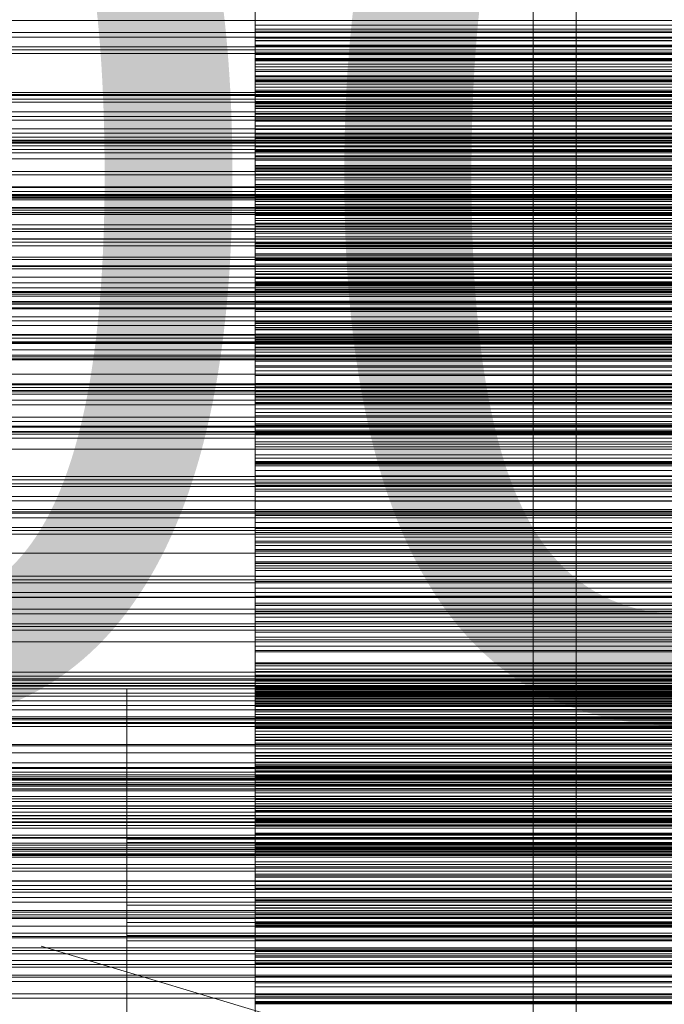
# Model space of a CAD drawing. Header units: millimetres. Extents: x -3490 to 61924, y -72580 to 6847.
# Tile 278 of 656: x 495 to 646, y -34169 to -33939. Entities that reach past the tile are written whole.
import ezdxf

# ---------------------------------------------------------------- set-up
doc = ezdxf.new("R2010")
doc.units = ezdxf.units.MM
for name, color, linetype, lineweight in [('COTAS_O', 1, 'Continuous', 0), ('COTAS_P', 1, 'Continuous', 0), ('frontal_briquetadora', 7, 'Continuous', 0), ('frontal_C03', 7, 'Continuous', 0), ('frontal_mezcladora', 7, 'Continuous', 0), ('frontal_secador', 7, 'Continuous', 0)]:
    doc.layers.add(name, color=color, linetype=linetype, lineweight=lineweight)
doc.dimstyles.new('R19_100', dxfattribs={"dimtxt": 250, "dimasz": 150, "dimexe": 150, "dimexo": 80, "dimgap": 100, "dimtad": 1, "dimtih": 1, "dimtoh": 1, "dimdsep": 46, "dimcen": 0.09, "dimadec": 0, "dimazin": 0, "dimtfac": 1, "dimtdec": 4, "dimtofl": 0, "dimtmove": 0, "dimatfit": 3, "dimfxl": 1, "dimtolj": 1, "dimtzin": 0, "dimarcsym": 0})

# ---------------------------------------------------------------- blocks, each defined once
blk = doc.blocks.new('DIM_R29_57')
at = {"layer": 'COTAS_O'}
for p, q in [((-1725, -33700), (-1575, -33655)), ((1725, -33700), (1575, -33655)), ((-1725, -34400), (-1725, -33700)), ((-1725, -33700), (1725, -33700)), ((-1725, -33700), (-1575, -33745)), ((1725, -33700), (1575, -33745)), ((1725, -34400), (1725, -33700))]:
    blk.add_line(p, q, dxfattribs=at)
blk.add_text('3450 O', height=250, dxfattribs=at).set_placement((0, -33600))
blk = doc.blocks.new('DIM_R29_58')
at = {"layer": 'COTAS_P'}
for p, q in [((-150, -32300), (550, -32300)), ((550, -32300), (505, -32450)), ((550, -34900), (550, -32300)), ((550, -32300), (595, -32450)), ((550, -34900), (505, -34750)), ((550, -34900), (595, -34750)), ((-150, -34900), (550, -34900))]:
    blk.add_line(p, q, dxfattribs=at)
blk.add_text('2600 P', height=250, rotation=90, dxfattribs=at).set_placement((450, -33600))
blk = doc.blocks.new('DIM_R29_61')
at = {"layer": 'COTAS_O'}
for p, q in [((-650, -34200), (-500, -34155)), ((650, -34200), (500, -34155)), ((-650, -34900), (-650, -34200)), ((-650, -34200), (650, -34200)), ((-650, -34200), (-500, -34245)), ((650, -34200), (500, -34245)), ((650, -34900), (650, -34200))]:
    blk.add_line(p, q, dxfattribs=at)
blk.add_text('1300 O', height=250, dxfattribs=at).set_placement((0, -34100))

msp = doc.modelspace()

# ---------------------------------------------------------------- linework, layer by layer
at = {"layer": 'frontal_briquetadora'}
for p, q in [((550, -33938.678), (550, -33933.789)), ((550, -33939.804), (550, -33934.783)), ((550, -33938.08), (550, -33941.221)), ((550, -33942.806), (550, -33938.183)), ((550, -33943.467), (550, -33938.678)), ((750, -33938.678), (550, -33938.678)), ((550, -33944.734), (550, -33939.804)), ((750, -33939.804), (550, -33939.804)), ((550, -33946.638), (550, -33940.763)), ((750, -33940.763), (550, -33940.763)), ((550, -33940.763), (550, -33943.373)), ((750, -33941.221), (550, -33941.221)), ((550, -33941.221), (550, -33944.479)), ((550, -33947.869), (550, -33942.806)), ((750, -33942.806), (550, -33942.806)), ((750, -33943.373), (550, -33943.373)), ((550, -33943.373), (550, -33946.092)), ((550, -33948.145), (550, -33943.467)), ((750, -33943.467), (550, -33943.467)), ((750, -33944.479), (550, -33944.479)), ((550, -33944.479), (550, -33947.869)), ((550, -33949.565), (550, -33944.734)), ((750, -33944.734), (550, -33944.734)), ((750, -33946.092), (550, -33946.092)), ((550, -33946.092), (550, -33948.923)), ((550, -33951.605), (550, -33946.638)), ((750, -33946.638), (550, -33946.638)), ((550, -33947.73), (550, -33947.588)), ((550, -33947.588), (550, -33950.222)), ((550, -33947.588), (750, -33947.588)), ((550, -33950.642), (550, -33947.73)), ((550, -33947.73), (750, -33947.73)), ((750, -33947.869), (550, -33947.869)), ((550, -33952.694), (550, -33948.145)), ((750, -33948.145), (550, -33948.145)), ((750, -33948.923), (550, -33948.923)), ((550, -33948.923), (550, -33951.872)), ((550, -33954.289), (550, -33949.565)), ((750, -33949.565), (550, -33949.565)), ((550, -33950.222), (550, -33955.529)), ((550, -33950.222), (750, -33950.222)), ((550, -33952.882), (550, -33950.642)), ((550, -33950.642), (750, -33950.642)), ((550, -33952.444), (550, -33951.605)), ((550, -33951.605), (550, -33953.55)), ((550, -33951.605), (750, -33951.605)), ((550, -33956.474), (550, -33951.605)), ((750, -33951.872), (550, -33951.872)), ((550, -33951.872), (550, -33954.948)), ((550, -33956.035), (550, -33952.444)), ((550, -33952.444), (750, -33952.444)), ((550, -33958.166), (550, -33952.694)), ((750, -33952.694), (550, -33952.694)), ((550, -33955.266), (550, -33952.882)), ((550, -33952.882), (750, -33952.882)), ((550, -33959.284), (550, -33953.028)), ((750, -33953.028), (550, -33953.028)), ((550, -33953.028), (550, -33955.419)), ((550, -33953.55), (550, -33958.204)), ((550, -33953.55), (750, -33953.55)), ((550, -33958.893), (550, -33954.289)), ((750, -33954.289), (550, -33954.289)), ((750, -33954.948), (550, -33954.948)), ((550, -33954.948), (550, -33958.166)), ((550, -33957.795), (550, -33955.266)), ((550, -33955.266), (750, -33955.266)), ((750, -33955.419), (550, -33955.419)), ((550, -33955.419), (550, -33957.925)), ((550, -33955.529), (550, -33963.307)), ((550, -33955.529), (750, -33955.529)), ((550, -33958.609), (550, -33956.035)), ((550, -33956.035), (750, -33956.035)), ((550, -33956.401), (550, -33957.935)), ((550, -33957.652), (550, -33956.401)), ((550, -33956.401), (750, -33956.401)), ((550, -33961.237), (550, -33956.474)), ((750, -33956.474), (550, -33956.474)), ((550, -33961.642), (550, -33957.652)), ((550, -33957.652), (750, -33957.652)), ((550, -33960.468), (550, -33957.795)), ((550, -33957.795), (750, -33957.795)), ((750, -33957.925), (550, -33957.925)), ((550, -33957.925), (550, -33960.55)), ((550, -33957.935), (550, -33962.196)), ((550, -33957.935), (750, -33957.935)), ((750, -33958.166), (550, -33958.166)), ((550, -33958.204), (550, -33965.389)), ((550, -33958.204), (750, -33958.204)), ((550, -33961.325), (550, -33958.609)), ((550, -33958.609), (750, -33958.609)), ((550, -33963.359), (550, -33958.893)), ((750, -33958.893), (550, -33958.893)), ((550, -33964.185), (550, -33959.284)), ((750, -33959.284), (550, -33959.284)), ((550, -33963.282), (550, -33960.468)), ((550, -33960.468), (750, -33960.468)), ((750, -33960.55), (550, -33960.55)), ((550, -33960.55), (550, -33963.302)), ((550, -33965.884), (550, -33961.237)), ((750, -33961.237), (550, -33961.237)), ((550, -33964.183), (550, -33961.325)), ((550, -33961.325), (750, -33961.325)), ((550, -33968.216), (550, -33961.642)), ((550, -33961.642), (750, -33961.642)), ((550, -33962.196), (550, -33965.098)), ((550, -33962.196), (750, -33962.196)), ((550, -33966.237), (550, -33963.282)), ((550, -33963.282), (750, -33963.282)), ((750, -33963.302), (550, -33963.302)), ((550, -33963.302), (550, -33966.188)), ((550, -33963.307), (550, -33973.256)), ((550, -33963.307), (750, -33963.307)), ((550, -33969.226), (550, -33963.359)), ((750, -33963.359), (550, -33963.359)), ((550, -33967.182), (550, -33964.183)), ((550, -33964.183), (750, -33964.183)), ((550, -33968.981), (550, -33964.185)), ((750, -33964.185), (550, -33964.185)), ((550, -33965.098), (550, -33968.14)), ((550, -33965.098), (750, -33965.098)), ((550, -33965.389), (550, -33974.827)), ((550, -33965.389), (750, -33965.389)), ((550, -33970.404), (550, -33965.884)), ((750, -33965.884), (550, -33965.884)), ((550, -33972.691), (550, -33966.068)), ((750, -33966.068), (550, -33966.068)), ((550, -33966.068), (550, -33968.234)), ((750, -33966.188), (550, -33966.188)), ((550, -33966.188), (550, -33969.226)), ((550, -33969.332), (550, -33966.237)), ((550, -33966.237), (750, -33966.237)), ((550, -33970.319), (550, -33967.182)), ((550, -33967.182), (750, -33967.182)), ((550, -33968.14), (550, -33971.32)), ((550, -33968.14), (750, -33968.14)), ((550, -33977.122), (550, -33968.216)), ((550, -33968.216), (750, -33968.216)), ((750, -33968.234), (550, -33968.234)), ((550, -33968.234), (550, -33970.522)), ((550, -33973.664), (550, -33968.981)), ((750, -33968.981), (550, -33968.981)), ((750, -33969.226), (550, -33969.226)), ((550, -33972.565), (550, -33969.332)), ((550, -33969.332), (750, -33969.332)), ((550, -33973.594), (550, -33970.319)), ((550, -33970.319), (750, -33970.319)), ((550, -33974.774), (550, -33970.404)), ((750, -33970.404), (550, -33970.404)), ((750, -33970.522), (550, -33970.522)), ((550, -33970.522), (550, -33972.935)), ((550, -33971.32), (550, -33974.637)), ((550, -33971.32), (750, -33971.32)), ((550, -33975.934), (550, -33972.565)), ((550, -33972.565), (750, -33972.565)), ((550, -33977.514), (550, -33972.691)), ((750, -33972.691), (550, -33972.691)), ((750, -33972.935), (550, -33972.935)), ((550, -33972.935), (550, -33975.482)), ((550, -33973.256), (550, -33984.994)), ((550, -33973.256), (750, -33973.256)), ((550, -33977.006), (550, -33973.594)), ((550, -33973.594), (750, -33973.594)), ((550, -33978.224), (550, -33973.664)), ((750, -33973.664), (550, -33973.664)), ((550, -33974.637), (550, -33978.09)), ((550, -33974.637), (750, -33974.637)), ((550, -33981.023), (550, -33974.774)), ((750, -33974.774), (550, -33974.774)), ((550, -33974.827), (550, -33986.158)), ((550, -33974.827), (750, -33974.827)), ((750, -33975.482), (550, -33975.482)), ((550, -33975.482), (550, -33978.172)), ((550, -33979.438), (550, -33975.934)), ((550, -33975.934), (750, -33975.934)), ((550, -33980.551), (550, -33977.006)), ((550, -33977.006), (750, -33977.006)), ((550, -33988.018), (550, -33977.122)), ((550, -33977.122), (750, -33977.122)), ((550, -33982.226), (550, -33977.514)), ((750, -33977.514), (550, -33977.514)), ((550, -33978.09), (550, -33981.678)), ((550, -33978.09), (750, -33978.09)), ((750, -33978.172), (550, -33978.172)), ((550, -33978.172), (550, -33981.023)), ((550, -33982.648), (550, -33978.224)), ((750, -33978.224), (550, -33978.224)), ((550, -33983.076), (550, -33979.438)), ((550, -33979.438), (750, -33979.438)), ((550, -33986.826), (550, -33979.853)), ((750, -33979.853), (550, -33979.853)), ((550, -33979.853), (550, -33981.789)), ((550, -33984.23), (550, -33980.551)), ((550, -33980.551), (750, -33980.551)), ((750, -33981.023), (550, -33981.023)), ((550, -33981.678), (550, -33985.397)), ((550, -33981.678), (750, -33981.678)), ((750, -33981.789), (550, -33981.789)), ((550, -33981.789), (550, -33983.852)), ((550, -33986.818), (550, -33982.226)), ((750, -33982.226), (550, -33982.226)), ((550, -33986.913), (550, -33982.648)), ((750, -33982.648), (550, -33982.648)), ((550, -33986.845), (550, -33983.076)), ((550, -33983.076), (750, -33983.076)), ((750, -33983.852), (550, -33983.852)), ((550, -33983.852), (550, -33986.048)), ((550, -33988.04), (550, -33984.23)), ((550, -33984.23), (750, -33984.23)), ((550, -33984.994), (550, -33998.069)), ((550, -33984.994), (750, -33984.994)), ((550, -33985.397), (550, -33989.248)), ((550, -33985.397), (750, -33985.397)), ((750, -33986.048), (550, -33986.048)), ((550, -33986.048), (550, -33988.384)), ((550, -33986.158), (550, -33998.944)), ((550, -33986.158), (750, -33986.158)), ((550, -33991.279), (550, -33986.818)), ((750, -33986.818), (550, -33986.818)), ((550, -33991.56), (550, -33986.826)), ((750, -33986.826), (550, -33986.826)), ((550, -33990.745), (550, -33986.845)), ((550, -33986.845), (750, -33986.845)), ((550, -33993.527), (550, -33986.913)), ((750, -33986.913), (550, -33986.913)), ((550, -34000.485), (550, -33988.018)), ((550, -33988.018), (750, -33988.018)), ((550, -33991.98), (550, -33988.04)), ((550, -33988.04), (750, -33988.04)), ((750, -33988.384), (550, -33988.384)), ((550, -33988.384), (550, -33990.871)), ((550, -33989.248), (550, -33993.227)), ((550, -33989.248), (750, -33989.248)), ((550, -33994.773), (550, -33990.745)), ((550, -33990.745), (750, -33990.745)), ((750, -33990.871), (550, -33990.871)), ((550, -33990.871), (550, -33993.527)), ((550, -33995.596), (550, -33991.279)), ((750, -33991.279), (550, -33991.279)), ((550, -33996.176), (550, -33991.56)), ((750, -33991.56), (550, -33991.56)), ((550, -33996.047), (550, -33991.98)), ((550, -33991.98), (750, -33991.98)), ((550, -33993.227), (550, -33997.334)), ((550, -33993.227), (750, -33993.227)), ((750, -33993.527), (550, -33993.527)), ((550, -34001.655), (550, -33994.348)), ((750, -33994.348), (550, -33994.348)), ((550, -33994.348), (550, -33996.05)), ((550, -33998.927), (550, -33994.773)), ((550, -33994.773), (750, -33994.773)), ((550, -33999.746), (550, -33995.596)), ((750, -33995.596), (550, -33995.596)), ((550, -34000.24), (550, -33996.047)), ((550, -33996.047), (750, -33996.047)), ((550, -33996.05), (550, -33997.884)), ((550, -34000.666), (550, -33996.176)), ((750, -33996.176), (550, -33996.176)), ((550, -33997.334), (550, -34001.566)), ((550, -33997.334), (750, -33997.334)), ((750, -33997.884), (550, -33997.884)), ((550, -33997.884), (550, -33999.857)), ((550, -33998.069), (550, -34011.98)), ((550, -33998.069), (750, -33998.069)), ((550, -34003.206), (550, -33998.927)), ((550, -33998.927), (750, -33998.927)), ((550, -33998.944), (550, -34012.696)), ((550, -33998.944), (750, -33998.944)), ((550, -34006.71), (550, -33999.746)), ((750, -33999.746), (550, -33999.746)), ((750, -33999.857), (550, -33999.857)), ((550, -33999.857), (550, -34001.977)), ((550, -34004.558), (550, -34000.24)), ((550, -34000.24), (750, -34000.24)), ((550, -34014.043), (550, -34000.485)), ((550, -34000.485), (750, -34000.485)), ((550, -34005.018), (550, -34000.666)), ((750, -34000.666), (550, -34000.666)), ((550, -34001.566), (550, -34005.921)), ((550, -34001.566), (750, -34001.566)), ((550, -34006.289), (550, -34001.655)), ((750, -34001.655), (550, -34001.655)), ((750, -34001.977), (550, -34001.977)), ((550, -34001.977), (550, -34004.255)), ((550, -34012.818), (550, -34003.206)), ((550, -34003.206), (750, -34003.206)), ((750, -34004.255), (550, -34004.255)), ((550, -34004.255), (550, -34006.71)), ((550, -34008.997), (550, -34004.558)), ((550, -34004.558), (750, -34004.558)), ((550, -34009.217), (550, -34005.018)), ((750, -34005.018), (550, -34005.018)), ((550, -34005.921), (550, -34010.398)), ((550, -34005.921), (750, -34005.921)), ((550, -34010.798), (550, -34006.289)), ((750, -34006.289), (550, -34006.289)), ((750, -34006.71), (550, -34006.71)), ((550, -34013.557), (550, -34008.997)), ((550, -34008.997), (750, -34008.997)), ((550, -34013.242), (550, -34009.217)), ((750, -34009.217), (550, -34009.217)), ((550, -34017.143), (550, -34009.52)), ((750, -34009.52), (550, -34009.52)), ((550, -34009.52), (550, -34010.983)), ((550, -34010.398), (550, -34014.994)), ((550, -34010.398), (750, -34010.398)), ((550, -34015.174), (550, -34010.798)), ((750, -34010.798), (550, -34010.798)), ((750, -34010.983), (550, -34010.983)), ((550, -34010.983), (550, -34012.584)), ((550, -34011.98), (550, -34026.192)), ((550, -34011.98), (750, -34011.98)), ((750, -34012.584), (550, -34012.584)), ((550, -34012.584), (550, -34014.329)), ((550, -34012.696), (550, -34026.884)), ((550, -34012.696), (750, -34012.696)), ((550, -34024.287), (550, -34012.818)), ((550, -34012.818), (750, -34012.818)), ((550, -34020.54), (550, -34013.242)), ((750, -34013.242), (550, -34013.242)), ((550, -34023.671), (550, -34013.557)), ((550, -34013.557), (750, -34013.557)), ((550, -34028.173), (550, -34014.043)), ((550, -34014.043), (750, -34014.043)), ((750, -34014.329), (550, -34014.329)), ((550, -34014.329), (550, -34016.227)), ((550, -34014.994), (550, -34019.708)), ((550, -34014.994), (750, -34014.994)), ((550, -34019.406), (550, -34015.174)), ((750, -34015.174), (550, -34015.174)), ((750, -34016.227), (550, -34016.227)), ((550, -34016.227), (550, -34018.291)), ((550, -34021.665), (550, -34017.143)), ((750, -34017.143), (550, -34017.143)), ((750, -34018.291), (550, -34018.291)), ((550, -34018.291), (550, -34020.54)), ((550, -34023.479), (550, -34019.406)), ((750, -34019.406), (550, -34019.406)), ((550, -34019.708), (550, -34024.537)), ((550, -34019.708), (750, -34019.708)), ((750, -34020.54), (550, -34020.54)), ((550, -34026.056), (550, -34021.665)), ((750, -34021.665), (550, -34021.665)), ((550, -34027.368), (550, -34023.479)), ((750, -34023.479), (550, -34023.479)), ((550, -34035.538), (550, -34023.671)), ((550, -34023.671), (750, -34023.671)), ((550, -34037.173), (550, -34024.287)), ((550, -34024.287), (750, -34024.287)), ((550, -34024.537), (550, -34035.129)), ((550, -34024.537), (750, -34024.537)), ((550, -34033.252), (550, -34025.331)), ((750, -34025.331), (550, -34025.331)), ((550, -34025.331), (550, -34026.552)), ((550, -34030.309), (550, -34026.056)), ((750, -34026.056), (550, -34026.056)), ((550, -34026.192), (550, -34040.158)), ((550, -34026.192), (750, -34026.192)), ((750, -34026.552), (550, -34026.552)), ((550, -34026.552), (550, -34027.915)), ((550, -34026.884), (550, -34040.962)), ((550, -34026.884), (750, -34026.884)), ((550, -34034.982), (550, -34027.368)), ((750, -34027.368), (550, -34027.368)), ((750, -34027.915), (550, -34027.915)), ((550, -34027.915), (550, -34029.429)), ((550, -34042.33), (550, -34028.173)), ((550, -34028.173), (750, -34028.173)), ((750, -34029.429), (550, -34029.429)), ((550, -34029.429), (550, -34031.101)), ((550, -34034.411), (550, -34030.309)), ((750, -34030.309), (550, -34030.309)), ((750, -34031.101), (550, -34031.101)), ((550, -34031.101), (550, -34032.945)), ((750, -34032.945), (550, -34032.945)), ((550, -34032.945), (550, -34034.982)), ((550, -34037.651), (550, -34033.252)), ((750, -34033.252), (550, -34033.252)), ((550, -34038.346), (550, -34034.411)), ((750, -34034.411), (550, -34034.411)), ((750, -34034.982), (550, -34034.982)), ((550, -34035.129), (550, -34047.366)), ((550, -34035.129), (750, -34035.129)), ((550, -34048.703), (550, -34035.538)), ((550, -34035.538), (750, -34035.538)), ((550, -34050.982), (550, -34037.173)), ((550, -34037.173), (750, -34037.173)), ((550, -34041.914), (550, -34037.651)), ((750, -34037.651), (550, -34037.651)), ((550, -34042.091), (550, -34038.346)), ((750, -34038.346), (550, -34038.346)), ((550, -34040.158), (550, -34053.343)), ((550, -34040.158), (750, -34040.158)), ((550, -34040.962), (550, -34054.391)), ((550, -34040.962), (750, -34040.962)), ((550, -34049.943), (550, -34041.744)), ((750, -34041.744), (550, -34041.744)), ((550, -34041.744), (550, -34042.719)), ((550, -34046.033), (550, -34041.914)), ((750, -34041.914), (550, -34041.914)), ((550, -34050.002), (550, -34042.091)), ((750, -34042.091), (550, -34042.091)), ((550, -34055.971), (550, -34042.33)), ((550, -34042.33), (750, -34042.33)), ((750, -34042.719), (550, -34042.719)), ((550, -34042.719), (550, -34043.842)), ((750, -34043.842), (550, -34043.842)), ((550, -34043.842), (550, -34045.12)), ((750, -34045.12), (550, -34045.12)), ((550, -34045.12), (550, -34046.562)), ((550, -34049.995), (550, -34046.033)), ((750, -34046.033), (550, -34046.033)), ((750, -34046.562), (550, -34046.562)), ((550, -34046.562), (550, -34048.182)), ((550, -34047.366), (550, -34060.778)), ((550, -34047.366), (750, -34047.366)), ((750, -34048.182), (550, -34048.182)), ((550, -34048.182), (550, -34050.002)), ((550, -34062.66), (550, -34048.703)), ((550, -34048.703), (750, -34048.703)), ((550, -34054.209), (550, -34049.943)), ((750, -34049.943), (550, -34049.943)), ((550, -34053.784), (550, -34049.995)), ((750, -34049.995), (550, -34049.995)), ((750, -34050.002), (550, -34050.002)), ((550, -34065.181), (550, -34050.982)), ((550, -34050.982), (750, -34050.982)), ((550, -34053.343), (550, -34065.238)), ((550, -34053.343), (750, -34053.343)), ((550, -34057.376), (550, -34053.784)), ((750, -34053.784), (550, -34053.784)), ((550, -34058.334), (550, -34054.209)), ((750, -34054.209), (550, -34054.209)), ((550, -34054.391), (550, -34066.654)), ((550, -34054.391), (750, -34054.391)), ((550, -34068.572), (550, -34055.971)), ((550, -34055.971), (750, -34055.971)), ((550, -34065.565), (550, -34057.376)), ((750, -34057.376), (550, -34057.376)), ((550, -34062.309), (550, -34058.334)), ((750, -34058.334), (550, -34058.334)), ((550, -34067.177), (550, -34058.719)), ((750, -34058.719), (550, -34058.719)), ((550, -34058.719), (550, -34059.446)), ((750, -34059.446), (550, -34059.446)), ((550, -34059.446), (550, -34060.326)), ((750, -34060.326), (550, -34060.326)), ((550, -34060.326), (550, -34061.366)), ((550, -34060.778), (550, -34074.849)), ((550, -34060.778), (750, -34060.778)), ((750, -34061.366), (550, -34061.366)), ((550, -34061.366), (550, -34062.574)), ((550, -34066.121), (550, -34062.309)), ((750, -34062.309), (550, -34062.309)), ((750, -34062.574), (550, -34062.574)), ((550, -34062.574), (550, -34063.966)), ((550, -34076.872), (550, -34062.66)), ((550, -34062.66), (750, -34062.66)), ((750, -34063.966), (550, -34063.966)), ((550, -34063.966), (550, -34065.565)), ((550, -34079.226), (550, -34065.181)), ((550, -34065.181), (750, -34065.181)), ((550, -34065.238), (550, -34075.388)), ((550, -34065.238), (750, -34065.238)), ((750, -34065.565), (550, -34065.565)), ((550, -34069.755), (550, -34066.121)), ((750, -34066.121), (550, -34066.121)), ((550, -34066.654), (550, -34077.28)), ((550, -34066.654), (750, -34066.654)), ((550, -34071.299), (550, -34067.177)), ((750, -34067.177), (550, -34067.177)), ((550, -34079.648), (550, -34068.572)), ((550, -34068.572), (750, -34068.572)), ((550, -34073.184), (550, -34069.755)), ((750, -34069.755), (550, -34069.755)), ((550, -34075.275), (550, -34071.299)), ((750, -34071.299), (550, -34071.299)), ((550, -34081.632), (550, -34073.184)), ((750, -34073.184), (550, -34073.184)), ((550, -34074.849), (550, -34089.04)), ((550, -34074.849), (750, -34074.849)), ((550, -34079.097), (550, -34075.275)), ((750, -34075.275), (550, -34075.275)), ((550, -34075.388), (550, -34083.402)), ((550, -34075.388), (750, -34075.388)), ((550, -34084.911), (550, -34076.214)), ((750, -34076.214), (550, -34076.214)), ((550, -34076.214), (550, -34076.693)), ((750, -34076.693), (550, -34076.693)), ((550, -34076.693), (550, -34077.327)), ((550, -34090.793), (550, -34076.872)), ((550, -34076.872), (750, -34076.872)), ((550, -34077.28), (550, -34085.86)), ((550, -34077.28), (750, -34077.28)), ((750, -34077.327), (550, -34077.327)), ((550, -34077.327), (550, -34078.126)), ((750, -34078.126), (550, -34078.126)), ((550, -34078.126), (550, -34079.098)), ((550, -34082.751), (550, -34079.097)), ((750, -34079.098), (550, -34079.098)), ((550, -34079.098), (550, -34080.258)), ((550, -34092.577), (550, -34079.226)), ((550, -34079.226), (750, -34079.226)), ((550, -34088.773), (550, -34079.648)), ((550, -34079.648), (750, -34079.648)), ((750, -34080.258), (550, -34080.258)), ((550, -34080.258), (550, -34081.632)), ((750, -34081.632), (550, -34081.632)), ((550, -34086.22), (550, -34082.751)), ((750, -34082.751), (550, -34082.751)), ((550, -34083.402), (550, -34088.971)), ((550, -34083.402), (750, -34083.402)), ((550, -34088.88), (550, -34084.911)), ((750, -34084.911), (550, -34084.911)), ((550, -34085.86), (550, -34092.064)), ((550, -34085.86), (750, -34085.86)), ((550, -34089.479), (550, -34086.22)), ((750, -34086.22), (550, -34086.22)), ((550, -34095.598), (550, -34088.773)), ((550, -34088.773), (750, -34088.773)), ((550, -34092.698), (550, -34088.88)), ((750, -34088.88), (550, -34088.88)), ((550, -34088.971), (550, -34090.256)), ((550, -34088.971), (750, -34088.971)), ((550, -34089.04), (550, -34102.804)), ((550, -34089.04), (750, -34089.04)), ((550, -34098.165), (550, -34089.479)), ((750, -34089.479), (550, -34089.479)), ((550, -34090.256), (550, -34091.623)), ((550, -34090.256), (750, -34090.256)), ((550, -34103.889), (550, -34090.793)), ((550, -34090.793), (750, -34090.793)), ((550, -34091.623), (550, -34093.074)), ((550, -34091.623), (750, -34091.623)), ((550, -34092.064), (550, -34093.54)), ((550, -34092.064), (750, -34092.064)), ((550, -34104.721), (550, -34092.577)), ((550, -34092.577), (750, -34092.577)), ((550, -34096.357), (550, -34092.698)), ((750, -34092.698), (550, -34092.698)), ((550, -34093.074), (550, -34094.607)), ((550, -34093.074), (750, -34093.074)), ((550, -34093.54), (550, -34095.098)), ((550, -34093.54), (750, -34093.54)), ((550, -34103.103), (550, -34094.189)), ((750, -34094.189), (550, -34094.189)), ((550, -34094.189), (550, -34094.417)), ((750, -34094.417), (550, -34094.417)), ((550, -34094.417), (550, -34094.804)), ((550, -34094.607), (550, -34096.221)), ((550, -34094.607), (750, -34094.607)), ((520, -34096.156), (520, -34095.002)), ((520, -34095.002), (520, -34095.959)), ((520, -34097.371), (520, -34095.264)), ((520, -34095.959), (520, -34099.014)), ((520, -34099.407), (520, -34096.156)), ((750, -34094.804), (550, -34094.804)), ((550, -34094.804), (550, -34095.36)), ((550, -34095.959), (550, -34095.002)), ((550, -34095.002), (550, -34096.156)), ((550, -34095.098), (550, -34096.737)), ((550, -34095.098), (750, -34095.098)), ((550, -34097.371), (550, -34095.264)), ((750, -34095.36), (550, -34095.36)), ((550, -34095.36), (550, -34096.093)), ((550, -34097.262), (550, -34095.598)), ((550, -34095.598), (750, -34095.598)), ((550, -34099.014), (550, -34095.959)), ((750, -34096.093), (550, -34096.093)), ((550, -34096.093), (550, -34097.02)), ((550, -34096.156), (550, -34099.407)), ((550, -34096.221), (550, -34097.916)), ((550, -34096.221), (750, -34096.221)), ((550, -34099.843), (550, -34096.357)), ((750, -34096.357), (550, -34096.357)), ((550, -34096.737), (550, -34098.457)), ((550, -34096.737), (750, -34096.737)), ((750, -34097.02), (550, -34097.02)), ((550, -34097.02), (550, -34098.165)), ((520, -34101.561), (520, -34097.371)), ((520, -34099.014), (520, -34104.133)), ((550, -34099.007), (550, -34097.262)), ((550, -34097.262), (750, -34097.262)), ((550, -34101.561), (550, -34097.371)), ((550, -34097.916), (550, -34099.69)), ((550, -34097.916), (750, -34097.916)), ((750, -34098.165), (550, -34098.165)), ((550, -34098.457), (550, -34100.257)), ((550, -34098.457), (750, -34098.457)), ((550, -34100.831), (550, -34099.007)), ((550, -34099.007), (750, -34099.007)), ((550, -34104.133), (550, -34099.014)), ((520, -34104.716), (520, -34099.407)), ((520, -34107.784), (520, -34101.561)), ((550, -34099.407), (550, -34104.716)), ((550, -34099.69), (550, -34101.544)), ((550, -34099.69), (750, -34099.69)), ((550, -34103.14), (550, -34099.843)), ((750, -34099.843), (550, -34099.843)), ((550, -34100.257), (550, -34102.135)), ((550, -34100.257), (750, -34100.257)), ((550, -34102.733), (550, -34100.831)), ((550, -34100.831), (750, -34100.831)), ((550, -34101.544), (550, -34103.477)), ((550, -34101.544), (750, -34101.544)), ((550, -34107.784), (550, -34101.561)), ((550, -34102.135), (550, -34104.091)), ((550, -34102.135), (750, -34102.135)), ((550, -34104.714), (550, -34102.733)), ((550, -34102.733), (750, -34102.733)), ((550, -34102.804), (550, -34115.613)), ((550, -34102.804), (750, -34102.804)), ((550, -34106.909), (550, -34103.103)), ((750, -34103.103), (550, -34103.103)), ((550, -34106.22), (550, -34103.14)), ((750, -34103.14), (550, -34103.14)), ((550, -34103.477), (550, -34105.486)), ((550, -34103.477), (750, -34103.477)), ((550, -34115.656), (550, -34103.889)), ((550, -34103.889), (750, -34103.889)), ((520, -34104.133), (520, -34111.255)), ((520, -34112.022), (520, -34104.716)), ((550, -34104.091), (550, -34106.125)), ((550, -34104.091), (750, -34104.091)), ((550, -34111.255), (550, -34104.133)), ((550, -34106.771), (550, -34104.714)), ((550, -34104.714), (750, -34104.714)), ((550, -34104.716), (550, -34112.022)), ((550, -34115.191), (550, -34104.721)), ((550, -34104.721), (750, -34104.721)), ((550, -34105.486), (550, -34107.573)), ((550, -34105.486), (750, -34105.486)), ((550, -34106.125), (550, -34108.235)), ((550, -34106.125), (750, -34106.125)), ((550, -34115.124), (550, -34106.22)), ((750, -34106.22), (550, -34106.22)), ((520, -34115.968), (520, -34107.784)), ((550, -34108.904), (550, -34106.771)), ((550, -34106.771), (750, -34106.771)), ((550, -34110.56), (550, -34106.909)), ((750, -34106.909), (550, -34106.909)), ((550, -34107.573), (550, -34109.735)), ((550, -34107.573), (750, -34107.573)), ((550, -34115.968), (550, -34107.784)), ((550, -34108.235), (550, -34110.42)), ((550, -34108.235), (750, -34108.235)), ((550, -34111.113), (550, -34108.904)), ((550, -34108.904), (750, -34108.904)), ((550, -34109.735), (550, -34111.971)), ((550, -34109.735), (750, -34109.735)), ((550, -34110.42), (550, -34112.679)), ((550, -34110.42), (750, -34110.42)), ((550, -34114.047), (550, -34110.56)), ((750, -34110.56), (550, -34110.56)), ((520, -34111.255), (520, -34120.296)), ((520, -34121.239), (520, -34112.022)), ((550, -34113.395), (550, -34111.113)), ((550, -34111.113), (750, -34111.113)), ((550, -34120.296), (550, -34111.255)), ((550, -34111.971), (550, -34114.281)), ((550, -34111.971), (750, -34111.971)), ((550, -34112.022), (550, -34121.239)), ((550, -34112.599), (550, -34112.576)), ((750, -34112.576), (550, -34112.576)), ((550, -34112.576), (550, -34112.716)), ((550, -34121.71), (550, -34112.599)), ((750, -34112.599), (550, -34112.599)), ((550, -34112.679), (550, -34115.012)), ((550, -34112.679), (750, -34112.679)), ((750, -34112.716), (550, -34112.716)), ((550, -34112.716), (550, -34113.027)), ((750, -34113.027), (550, -34113.027)), ((550, -34113.027), (550, -34113.519)), ((550, -34115.75), (550, -34113.395)), ((550, -34113.395), (750, -34113.395)), ((750, -34113.519), (550, -34113.519)), ((550, -34113.519), (550, -34114.21)), ((550, -34117.358), (550, -34114.047)), ((750, -34114.047), (550, -34114.047)), ((750, -34114.21), (550, -34114.21)), ((550, -34114.21), (550, -34115.124)), ((550, -34114.281), (550, -34116.664)), ((550, -34114.281), (750, -34114.281)), ((550, -34115.012), (550, -34117.417)), ((550, -34115.012), (750, -34115.012)), ((750, -34115.124), (550, -34115.124)), ((550, -34123.584), (550, -34115.191)), ((550, -34115.191), (750, -34115.191)), ((520, -34126.016), (520, -34115.968)), ((550, -34115.613), (550, -34126.974)), ((550, -34115.613), (750, -34115.613)), ((550, -34125.641), (550, -34115.656)), ((550, -34115.656), (750, -34115.656)), ((550, -34118.177), (550, -34115.75)), ((550, -34115.75), (750, -34115.75)), ((550, -34126.016), (550, -34115.968)), ((550, -34116.664), (550, -34119.118)), ((550, -34116.664), (750, -34116.664)), ((550, -34120.474), (550, -34117.358)), ((750, -34117.358), (550, -34117.358)), ((550, -34117.417), (550, -34119.893)), ((550, -34117.417), (750, -34117.417)), ((520, -34120.227), (520, -34117.813)), ((520, -34120.031), (520, -34117.866)), ((520, -34117.866), (520, -34118.139)), ((520, -34118.139), (520, -34120.796)), ((520, -34124.205), (520, -34120.031)), ((550, -34120.675), (550, -34118.177)), ((550, -34118.177), (750, -34118.177)), ((550, -34119.118), (550, -34126.503)), ((550, -34119.118), (750, -34119.118)), ((550, -34119.893), (550, -34122.44)), ((550, -34119.893), (750, -34119.893)), ((520, -34124.576), (520, -34120.227)), ((520, -34120.296), (520, -34131.152)), ((520, -34120.796), (520, -34125.31)), ((520, -34132.258), (520, -34121.239)), ((550, -34131.152), (550, -34120.296)), ((550, -34123.368), (550, -34120.474)), ((750, -34120.474), (550, -34120.474)), ((550, -34123.243), (550, -34120.675)), ((550, -34120.675), (750, -34120.675)), ((550, -34121.239), (550, -34132.258)), ((550, -34125.343), (550, -34121.71)), ((750, -34121.71), (550, -34121.71)), ((520, -34129.561), (520, -34124.205)), ((520, -34130), (520, -34124.576)), ((550, -34122.44), (550, -34125.055)), ((550, -34122.44), (750, -34122.44)), ((550, -34125.879), (550, -34123.243)), ((550, -34123.243), (750, -34123.243)), ((550, -34132.468), (550, -34123.368)), ((750, -34123.368), (550, -34123.368)), ((550, -34129.579), (550, -34123.584)), ((550, -34123.584), (750, -34123.584)), ((520, -34125.31), (520, -34130.788)), ((520, -34137.811), (520, -34126.016)), ((550, -34125.055), (550, -34133.026)), ((550, -34125.055), (750, -34125.055)), ((550, -34128.818), (550, -34125.343)), ((750, -34125.343), (550, -34125.343)), ((550, -34133.462), (550, -34125.641)), ((550, -34125.641), (750, -34125.641)), ((550, -34128.583), (550, -34125.879)), ((550, -34125.879), (750, -34125.879)), ((550, -34137.811), (550, -34126.016)), ((550, -34126.503), (550, -34131.376)), ((550, -34126.503), (750, -34126.503)), ((550, -34126.974), (550, -34136.452)), ((550, -34126.974), (750, -34126.974)), ((550, -34131.352), (550, -34128.583)), ((550, -34128.583), (750, -34128.583)), ((550, -34132.125), (550, -34128.818)), ((750, -34128.818), (550, -34128.818)), ((520, -34129.561), (750, -34129.561)), ((520, -34135.039), (520, -34129.561)), ((520, -34130), (750, -34130)), ((520, -34130), (520, -34135.424)), ((520, -34130.788), (750, -34130.788)), ((520, -34130.788), (520, -34136.144)), ((520, -34131.152), (520, -34143.694)), ((550, -34132.944), (550, -34129.579)), ((550, -34129.579), (750, -34129.579)), ((550, -34131.126), (550, -34131.018)), ((750, -34131.018), (550, -34131.018)), ((550, -34131.018), (550, -34131.084)), ((750, -34131.084), (550, -34131.084)), ((550, -34131.084), (550, -34131.335)), ((550, -34131.4), (550, -34131.126)), ((750, -34131.126), (550, -34131.126)), ((550, -34143.694), (550, -34131.152)), ((750, -34131.335), (550, -34131.335)), ((550, -34131.335), (550, -34131.787)), ((550, -34139.891), (550, -34131.352)), ((550, -34131.352), (750, -34131.352)), ((550, -34131.376), (550, -34133.551)), ((550, -34131.376), (750, -34131.376)), ((550, -34140.685), (550, -34131.4)), ((750, -34131.4), (550, -34131.4)), ((520, -34144.951), (520, -34132.258)), ((520, -34135.877), (520, -34133.712)), ((520, -34133.712), (520, -34133.985)), ((750, -34131.787), (550, -34131.787)), ((550, -34131.787), (550, -34132.468)), ((550, -34135.252), (550, -34132.125)), ((750, -34132.125), (550, -34132.125)), ((550, -34132.258), (550, -34144.951)), ((750, -34132.468), (550, -34132.468)), ((550, -34133.551), (550, -34132.944)), ((550, -34132.944), (750, -34132.944)), ((550, -34133.026), (550, -34138.548)), ((550, -34133.026), (750, -34133.026)), ((550, -34138.817), (550, -34133.462)), ((550, -34133.462), (750, -34133.462)), ((550, -34133.551), (750, -34133.551)), ((520, -34133.985), (520, -34136.641)), ((520, -34139.553), (520, -34135.039)), ((520, -34135.424), (520, -34139.773)), ((520, -34140.051), (520, -34135.877)), ((520, -34136.144), (520, -34140.318)), ((550, -34138.18), (550, -34135.252)), ((750, -34135.252), (550, -34135.252)), ((520, -34136.641), (520, -34141.156)), ((520, -34139.653), (520, -34137.24)), ((520, -34151.214), (520, -34137.811)), ((550, -34136.452), (550, -34143.68)), ((550, -34136.452), (750, -34136.452)), ((550, -34151.214), (550, -34137.811)), ((550, -34140.882), (550, -34138.18)), ((750, -34138.18), (550, -34138.18)), ((520, -34142.21), (520, -34139.553)), ((520, -34144.003), (520, -34139.653)), ((520, -34139.773), (520, -34142.187)), ((520, -34145.407), (520, -34140.051)), ((520, -34140.318), (520, -34142.483)), ((550, -34138.548), (550, -34141.41)), ((550, -34138.548), (750, -34138.548)), ((550, -34141.501), (550, -34138.817)), ((550, -34138.817), (750, -34138.817)), ((550, -34146.05), (550, -34139.891)), ((550, -34139.891), (750, -34139.891)), ((550, -34144.137), (550, -34140.685)), ((750, -34140.685), (550, -34140.685)), ((520, -34142.991), (520, -34140.827)), ((520, -34140.827), (520, -34141.1)), ((520, -34141.1), (520, -34143.756)), ((520, -34141.156), (520, -34146.634)), ((520, -34142.483), (520, -34142.21)), ((520, -34147.165), (520, -34142.991)), ((550, -34150.155), (550, -34140.882)), ((750, -34140.882), (550, -34140.882)), ((550, -34141.41), (550, -34141.501)), ((550, -34141.41), (750, -34141.41)), ((550, -34141.501), (750, -34141.501)), ((520, -34143.694), (520, -34157.775)), ((520, -34143.756), (520, -34148.271)), ((520, -34149.426), (520, -34144.003)), ((520, -34159.169), (520, -34144.951)), ((550, -34143.68), (550, -34148.383)), ((550, -34143.68), (750, -34143.68)), ((550, -34157.775), (550, -34143.694)), ((550, -34147.428), (550, -34144.137)), ((750, -34144.137), (550, -34144.137)), ((550, -34145.452), (550, -34144.381)), ((550, -34144.381), (550, -34146.095)), ((550, -34144.381), (750, -34144.381)), ((550, -34144.951), (550, -34159.169)), ((520, -34145.407), (750, -34145.407)), ((520, -34150.885), (520, -34145.407)), ((520, -34146.634), (750, -34146.634)), ((520, -34146.634), (520, -34151.99)), ((520, -34152.522), (520, -34147.165)), ((550, -34149.267), (550, -34145.452)), ((550, -34145.452), (750, -34145.452)), ((550, -34149.591), (550, -34146.05)), ((550, -34146.05), (750, -34146.05)), ((550, -34146.095), (550, -34150.529)), ((550, -34146.095), (750, -34146.095)), ((550, -34150.547), (550, -34147.428)), ((750, -34147.428), (550, -34147.428)), ((520, -34148.271), (520, -34153.748)), ((520, -34149.426), (750, -34149.426)), ((520, -34149.426), (520, -34154.85)), ((550, -34148.383), (550, -34150.379)), ((550, -34148.383), (750, -34148.383)), ((550, -34155.68), (550, -34149.267)), ((550, -34149.267), (750, -34149.267)), ((550, -34149.667), (550, -34149.488)), ((750, -34149.488), (550, -34149.488)), ((750, -34149.496), (550, -34149.496)), ((550, -34149.496), (550, -34149.71)), ((550, -34150.379), (550, -34149.591)), ((550, -34149.591), (750, -34149.591)), ((550, -34150.023), (550, -34149.667)), ((750, -34149.667), (550, -34149.667)), ((750, -34149.71), (550, -34149.71)), ((550, -34149.71), (550, -34150.155)), ((520, -34155.399), (520, -34150.885)), ((520, -34166.069), (520, -34151.214)), ((520, -34151.99), (520, -34156.164)), ((550, -34150.548), (550, -34150.023)), ((750, -34150.023), (550, -34150.023)), ((750, -34150.155), (550, -34150.155)), ((550, -34150.379), (750, -34150.379)), ((550, -34150.529), (550, -34157.512)), ((550, -34150.529), (750, -34150.529)), ((550, -34153.483), (550, -34150.547)), ((550, -34159.984), (550, -34150.548)), ((750, -34150.548), (550, -34150.548)), ((550, -34166.069), (550, -34151.214)), ((520, -34152.522), (750, -34152.522)), ((520, -34157.999), (520, -34152.522)), ((520, -34153.748), (750, -34153.748)), ((520, -34153.748), (520, -34159.105)), ((550, -34156.216), (550, -34153.483)), ((750, -34153.483), (550, -34153.483)), ((520, -34154.85), (520, -34159.199)), ((520, -34158.056), (520, -34155.399)), ((520, -34156.164), (520, -34158.329)), ((550, -34164.444), (550, -34155.68)), ((550, -34155.68), (750, -34155.68)), ((550, -34158.718), (550, -34156.216)), ((750, -34156.216), (550, -34156.216)), ((520, -34157.775), (520, -34173.231)), ((520, -34162.514), (520, -34157.999)), ((520, -34158.329), (520, -34158.056)), ((520, -34159.105), (520, -34163.279)), ((520, -34174.744), (520, -34159.169)), ((520, -34159.199), (520, -34161.613)), ((550, -34158.289), (550, -34157.269)), ((550, -34157.269), (550, -34159.034)), ((550, -34157.269), (750, -34157.269)), ((550, -34157.512), (550, -34166.775)), ((550, -34157.512), (750, -34157.512)), ((550, -34173.231), (550, -34157.775)), ((550, -34162.055), (550, -34158.289)), ((550, -34158.289), (750, -34158.289)), ((550, -34168.143), (550, -34158.718)), ((750, -34158.718), (550, -34158.718)), ((550, -34159.034), (550, -34163.517)), ((550, -34159.034), (750, -34159.034)), ((550, -34159.169), (550, -34174.744)), ((550, -34163.247), (550, -34159.984)), ((750, -34159.984), (550, -34159.984)), ((520, -34165.17), (520, -34162.514)), ((520, -34163.279), (520, -34165.443)), ((550, -34168.422), (550, -34162.055)), ((550, -34162.055), (750, -34162.055)), ((550, -34166.345), (550, -34163.247)), ((750, -34163.247), (550, -34163.247)), ((550, -34163.517), (550, -34170.544)), ((550, -34163.517), (750, -34163.517)), ((520, -34165.443), (520, -34165.17)), ((520, -34182.2), (520, -34166.069)), ((550, -34175.223), (550, -34164.444)), ((550, -34164.444), (750, -34164.444)), ((550, -34182.2), (550, -34166.069)), ((550, -34169.27), (550, -34166.345)), ((750, -34166.345), (550, -34166.345)), ((550, -34166.775), (550, -34177.964)), ((550, -34166.775), (750, -34166.775)), ((550, -34167.96), (550, -34167.934)), ((750, -34167.934), (550, -34167.934)), ((550, -34167.934), (550, -34168.143)), ((550, -34168.194), (550, -34167.96)), ((750, -34167.96), (550, -34167.96)), ((750, -34168.143), (550, -34168.143)), ((550, -34168.618), (550, -34168.194)), ((750, -34168.194), (550, -34168.194)), ((550, -34177.146), (550, -34168.422)), ((550, -34168.422), (750, -34168.422))]:
    msp.add_line(p, q, dxfattribs=at)
at = {"layer": 'frontal_C03'}
for p, q in [((-1250, -33938.67), (1250, -33938.67)), ((1250, -33941.522), (-1250, -33941.522)), ((1250, -33942.579), (-1250, -33942.579)), ((1250, -33944.887), (-1250, -33944.887)), ((1250, -33945.54), (-1250, -33945.54)), ((1250, -33946.422), (-1250, -33946.422)), ((-1500, -33955.526), (1500, -33955.526)), ((1250, -33956.228), (-1250, -33956.228)), ((1250, -33957.109), (-1250, -33957.109)), ((1250, -33957.763), (-1250, -33957.763)), ((1250, -33960.07), (-1250, -33960.07)), ((-1250, -33961.128), (1250, -33961.128)), ((1250, -33963.98), (-1250, -33963.98)), ((1250, -33965.037), (-1250, -33965.037)), ((1500, -33966.934), (-1500, -33966.934)), ((1500, -33967.219), (-1500, -33967.219)), ((1250, -33967.345), (-1250, -33967.345)), ((1250, -33967.998), (-1250, -33967.998)), ((1250, -33968.879), (-1250, -33968.879)), ((-1500, -33978.628), (1500, -33978.628)), ((1250, -33978.686), (-1250, -33978.686)), ((1250, -33979.567), (-1250, -33979.567)), ((1250, -33980.221), (-1250, -33980.221)), ((1250, -33982.528), (-1250, -33982.528)), ((-1250, -33983.585), (1250, -33983.585)), ((1250, -33986.437), (-1250, -33986.437)), ((1250, -33987.495), (-1250, -33987.495)), ((1250, -33989.802), (-1250, -33989.802)), ((1250, -33990.456), (-1250, -33990.456)), ((1250, -33991.337), (-1250, -33991.337)), ((1250, -34001.143), (-1250, -34001.143)), ((1250, -34002.025), (-1250, -34002.025)), ((1250, -34002.678), (-1250, -34002.678)), ((1250, -34004.986), (-1250, -34004.986)), ((-1250, -34006.043), (1250, -34006.043)), ((1250, -34008.895), (-1250, -34008.895)), ((1250, -34009.952), (-1250, -34009.952)), ((1250, -34012.26), (-1250, -34012.26)), ((1250, -34012.913), (-1250, -34012.913)), ((1250, -34013.795), (-1250, -34013.795)), ((1250, -34023.601), (-1250, -34023.601)), ((1250, -34024.482), (-1250, -34024.482)), ((1250, -34025.136), (-1250, -34025.136)), ((1250, -34027.443), (-1250, -34027.443)), ((-1250, -34028.501), (1250, -34028.501)), ((1250, -34031.353), (-1250, -34031.353)), ((1250, -34032.41), (-1250, -34032.41)), ((1250, -34034.717), (-1250, -34034.717)), ((1250, -34035.371), (-1250, -34035.371)), ((1250, -34036.252), (-1250, -34036.252)), ((1250, -34046.059), (-1250, -34046.059)), ((1250, -34046.94), (-1250, -34046.94)), ((1250, -34047.593), (-1250, -34047.593)), ((1250, -34049.901), (-1250, -34049.901)), ((-1250, -34050.958), (1250, -34050.958)), ((1250, -34053.81), (-1250, -34053.81)), ((1250, -34054.868), (-1250, -34054.868)), ((1250, -34057.175), (-1250, -34057.175)), ((1250, -34057.828), (-1250, -34057.828)), ((1250, -34058.71), (-1250, -34058.71)), ((1250, -34068.516), (-1250, -34068.516)), ((1250, -34069.398), (-1250, -34069.398)), ((1250, -34070.051), (-1250, -34070.051)), ((1250, -34072.358), (-1250, -34072.358)), ((-1250, -34073.416), (1250, -34073.416)), ((1250, -34076.268), (-1250, -34076.268)), ((1250, -34077.325), (-1250, -34077.325)), ((1250, -34079.633), (-1250, -34079.633)), ((1250, -34080.286), (-1250, -34080.286)), ((1250, -34081.167), (-1250, -34081.167)), ((1250, -34090.974), (-1250, -34090.974)), ((1250, -34091.855), (-1250, -34091.855)), ((1250, -34092.509), (-1250, -34092.509)), ((-1250, -34092.816), (1250, -34092.816)), ((-1250, -34093.614), (1250, -34093.614)), ((-1250, -34094.198), (1250, -34094.198)), ((1250, -34094.816), (-1250, -34094.816)), ((-1250, -34095.873), (1250, -34095.873)), ((-1250, -34096.536), (1250, -34096.536)), ((-1250, -34097.665), (1250, -34097.665)), ((1250, -34098.726), (-1250, -34098.726)), ((1250, -34099.783), (-1250, -34099.783)), ((-1250, -34101.385), (1250, -34101.385)), ((1250, -34102.09), (-1250, -34102.09)), ((1250, -34102.744), (-1250, -34102.744)), ((-1250, -34102.981), (1250, -34102.981)), ((1250, -34103.625), (-1250, -34103.625)), ((-1250, -34107.828), (1250, -34107.828)), ((-1250, -34109.784), (1250, -34109.784)), ((1250, -34113.431), (-1250, -34113.431)), ((1250, -34114.313), (-1250, -34114.313)), ((1250, -34114.966), (-1250, -34114.966)), ((-1250, -34115.429), (1250, -34115.429)), ((-1268, -34115.802), (1268, -34115.802)), ((-1268, -34116.026), (1268, -34116.026)), ((-1268, -34116.191), (1268, -34116.191)), ((-1268, -34116.848), (1268, -34116.848)), ((-1268, -34117.166), (1268, -34117.166)), ((1250, -34117.274), (-1250, -34117.274)), ((1250, -34117.61), (-1250, -34117.61)), ((-1268, -34118.212), (1268, -34118.212)), ((-1268, -34118.661), (1268, -34118.661)), ((-1268, -34120.024), (1268, -34120.024)), ((-1250, -34118.331), (1250, -34118.331)), ((-1268, -34120.574), (1268, -34120.574)), ((-1268, -34122.162), (1268, -34122.162)), ((1250, -34121.183), (-1250, -34121.183)), ((1250, -34122.24), (-1250, -34122.24)), ((1268, -34122.775), (-1268, -34122.775)), ((-1268, -34124.479), (1268, -34124.479)), ((-1250, -34123.667), (1250, -34123.667)), ((1250, -34124.548), (-1250, -34124.548)), ((-1268, -34125.114), (1268, -34125.114)), ((-1268, -34126.817), (1268, -34126.817)), ((1250, -34125.201), (-1250, -34125.201)), ((-1250, -34125.925), (1250, -34125.925)), ((1250, -34126.083), (-1250, -34126.083)), ((-1268, -34127.431), (1268, -34127.431)), ((-1268, -34129.018), (1268, -34129.018)), ((-1268, -34129.568), (1268, -34129.568)), ((-1268, -34130.932), (1268, -34130.932)), ((-1268, -34131.381), (1268, -34131.381)), ((-1268, -34132.427), (1268, -34132.427)), ((-1268, -34132.744), (1268, -34132.744)), ((-1268, -34133.402), (1268, -34133.402)), ((-1268, -34133.566), (1268, -34133.566)), ((-1268, -34133.791), (1268, -34133.791)), ((-1250, -34131.983), (1250, -34131.983)), ((-1250, -34134.164), (1250, -34134.164)), ((1250, -34135.889), (-1250, -34135.889)), ((1250, -34136.77), (-1250, -34136.77)), ((1250, -34137.424), (-1250, -34137.424)), ((1250, -34139.731), (-1250, -34139.731)), ((-1250, -34139.809), (1250, -34139.809)), ((-1250, -34140.789), (1250, -34140.789)), ((-1250, -34141.764), (1250, -34141.764)), ((1250, -34143.641), (-1250, -34143.641)), ((1250, -34144.698), (-1250, -34144.698)), ((-1250, -34146.611), (1250, -34146.611)), ((1250, -34147.006), (-1250, -34147.006)), ((1250, -34147.659), (-1250, -34147.659)), ((-1250, -34148.208), (1250, -34148.208)), ((1250, -34148.54), (-1250, -34148.54)), ((-1250, -34151.927), (1250, -34151.927)), ((-1500, -34152.753), (1500, -34152.753)), ((-1250, -34153.056), (1250, -34153.056)), ((-1250, -34155.394), (1250, -34155.394)), ((-1250, -34155.979), (1250, -34155.979)), ((-1250, -34156.776), (1250, -34156.776)), ((1250, -34158.347), (-1250, -34158.347)), ((1250, -34159.228), (-1250, -34159.228)), ((1250, -34159.882), (-1250, -34159.882)), ((1500, -34161.736), (-1500, -34161.736)), ((1250, -34162.189), (-1250, -34162.189)), ((-1250, -34163.246), (1250, -34163.246)), ((1250, -34166.098), (-1250, -34166.098)), ((1250, -34167.156), (-1250, -34167.156))]:
    msp.add_line(p, q, dxfattribs=at)
at = {"layer": 'frontal_mezcladora'}
for p, q in [((625, -34725), (625, -33700)), ((615, -34760), (615, -33730)), ((625, -34725), (625, -33730))]:
    msp.add_line(p, q, dxfattribs=at)
at = {"layer": 'frontal_secador'}
for p, q in [((-1250, -33956), (1250, -33956)), ((-1250, -33962), (1250, -33962)), ((-1250, -33965), (1250, -33965)), ((1250, -33966), (-1250, -33966)), ((-1250, -33966.659), (1250, -33966.659)), ((1250, -33969.659), (-1250, -33969.659)), ((-1250, -33971), (1250, -33971)), ((1250, -33974), (-1250, -33974)), ((-1250, -33974.728), (1250, -33974.728)), ((-1250, -33977.588), (1250, -33977.588)), ((1250, -33977.611), (-1250, -33977.611)), ((1250, -33977.728), (-1250, -33977.728)), ((-1250, -33979.387), (1250, -33979.387)), ((1250, -33979.918), (-1250, -33979.918)), ((-1250, -33980), (1250, -33980)), ((1250, -33980.588), (-1250, -33980.588)), ((1250, -33982.387), (-1250, -33982.387)), ((1250, -33983), (-1250, -33983)), ((-1250, -33983.65), (1250, -33983.65)), ((1250, -33984), (-1250, -33984)), ((1250, -33987.382), (-1250, -33987.382)), ((-1250, -33988), (1250, -33988)), ((1250, -33989.689), (-1250, -33989.689)), ((1250, -33994), (-1250, -33994)), ((1250, -33994.545), (-1250, -33994.545)), ((1250, -33996), (-1250, -33996)), ((1250, -33996.144), (-1250, -33996.144)), ((1250, -33996.709), (-1250, -33996.709)), ((1250, -33998.686), (-1250, -33998.686)), ((1250, -34000), (-1250, -34000)), ((1320, -34002), (-1320, -34002)), ((1320, -34002.273), (-1320, -34002.273)), ((1250, -34002), (-1250, -34002)), ((1320, -34003.072), (-1320, -34003.072)), ((1320, -34004.343), (-1320, -34004.343)), ((1250, -34004.651), (-1250, -34004.651)), ((1320, -34006), (-1320, -34006)), ((1250, -34005.859), (-1250, -34005.859)), ((-1250, -34006), (1250, -34006)), ((1320, -34007.929), (-1320, -34007.929)), ((-1320, -34010), (1320, -34010)), ((-1250, -34010), (1250, -34010)), ((1320, -34012.071), (-1320, -34012.071)), ((1320, -34014), (-1320, -34014)), ((1250, -34014.141), (-1250, -34014.141)), ((1320, -34015.657), (-1320, -34015.657)), ((1320, -34016.928), (-1320, -34016.928)), ((1320, -34017.727), (-1320, -34017.727)), ((1320, -34018), (-1320, -34018)), ((1250, -34017.285), (-1250, -34017.285)), ((1250, -34018), (-1250, -34018)), ((1250, -34021.314), (-1250, -34021.314)), ((1250, -34023.856), (-1250, -34023.856)), ((1250, -34025.455), (-1250, -34025.455)), ((1250, -34026), (-1250, -34026)), ((1360, -34033.5), (-1360, -34033.5)), ((1360, -34034.863), (-1360, -34034.863)), ((1250, -34033.75), (-1250, -34033.75)), ((1360, -34038.859), (-1360, -34038.859)), ((1360, -34045.216), (-1360, -34045.216)), ((1250, -34052.924), (-1250, -34052.924)), ((1360, -34053.5), (-1360, -34053.5)), ((1360, -34063.147), (-1360, -34063.147)), ((-1360, -34073.5), (1360, -34073.5)), ((-1250, -34073.5), (1250, -34073.5)), ((1360, -34083.853), (-1360, -34083.853)), ((1360, -34093.5), (-1360, -34093.5)), ((1250, -34094.076), (-1250, -34094.076)), ((1360, -34101.784), (-1360, -34101.784)), ((1360, -34108.141), (-1360, -34108.141)), ((1360, -34112.137), (-1360, -34112.137)), ((1360, -34113.5), (-1360, -34113.5)), ((1250, -34113.25), (-1250, -34113.25)), ((1250, -34129.715), (-1250, -34129.715)), ((1250, -34142.349), (-1250, -34142.349)), ((1250, -34150.291), (-1250, -34150.291)), ((1250, -34153), (-1250, -34153))]:
    msp.add_line(p, q, dxfattribs=at)

# ---------------------------------------------------------------- dimensions: what is measured, and where the dimension line sits
at = {"layer": 'COTAS_O'}
for p1, p2, picture, middle in [((-1725, -34400), (1725, -34400), 'DIM_R29_57', (0, -33700)), ((-650, -34900), (650, -34900), 'DIM_R29_61', (0, -34200))]:
    dim = msp.add_aligned_dim(p1=p1, p2=p2, distance=700, text='<> O', dimstyle='R19_100', dxfattribs=at)
    dim.commit()
    dim.dimension.update_dxf_attribs({"geometry": picture, "text_midpoint": middle})
at = {"layer": 'COTAS_P'}
dim = msp.add_aligned_dim(p1=(-150, -34900), p2=(-150, -32300), distance=-700, text='<> P', dimstyle='R19_100', dxfattribs=at)
dim.commit()
dim.dimension.update_dxf_attribs({"geometry": 'DIM_R29_58', "text_midpoint": (550, -33600)})

doc.saveas('drawing.dxf')
